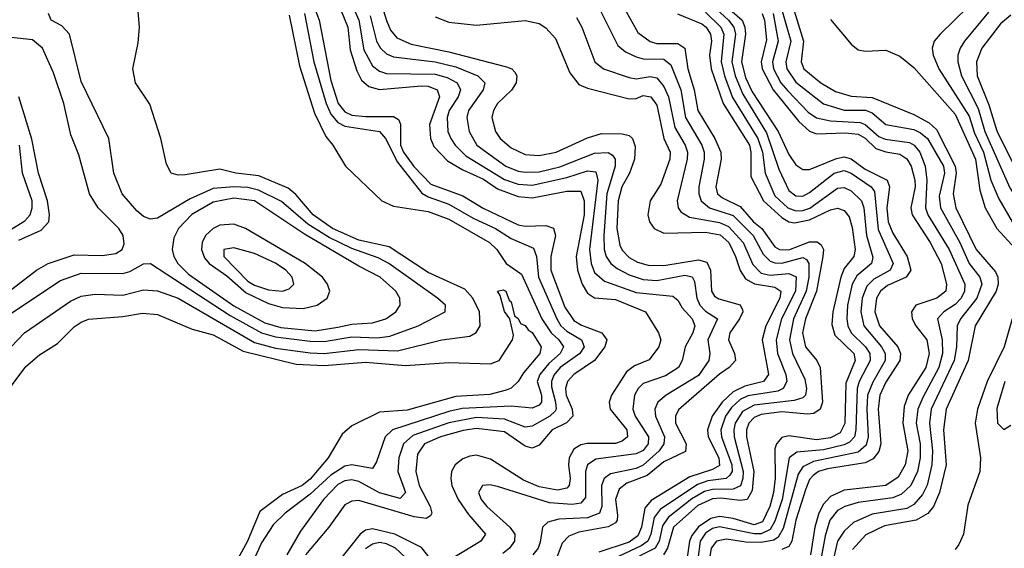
# Model space of a CAD drawing. Header units: inches. Extents: x 884549 to 1028252, y 526810 to 653624.
# Tile 771 of 1056: x 1005513 to 1008351, y 596729 to 598252. Entities that reach past the tile are written whole.
import ezdxf

# ---------------------------------------------------------------- set-up
doc = ezdxf.new("R2010")
doc.units = ezdxf.units.IN
doc.header["$MEASUREMENT"] = 0
doc.layers.add('B0509', color=7, linetype='Continuous')

msp = doc.modelspace()

# ---------------------------------------------------------------- linework, layer by layer
at = {"layer": 'B0509', "color": 5}
for points, elevation in [([(1006532.5, 598370), (1006570, 598249.4), (1006581.8, 598221.8), (1006599.9, 598199.9), (1006640.9, 598180.9), (1006750, 598158.8), (1006916.2, 598116.2), (1006931.5, 598110), (1006940.2, 598100.2), (1006946.3, 598090), (1006944, 598070), (1006930.7, 598049.3), (1006890.1, 598010), (1006878.4, 597990), (1006874.3, 597970), (1006884.3, 597930), (1006898.1, 597910), (1006930, 597882.3), (1006970, 597863.6), (1007010, 597860.3), (1007059.4, 597870), (1007150, 597911.5), (1007190, 597924.4), (1007250, 597923.5), (1007270, 597917.9), (1007279.5, 597910), (1007287, 597887), (1007285.1, 597850), (1007270.5, 597810), (1007249, 597770), (1007238.4, 597730), (1007234.7, 597650), (1007242.6, 597602.6), (1007250, 597587.8), (1007270, 597567.2), (1007293.8, 597553.8), (1007325, 597545), (1007370, 597543.5), (1007470, 597560), (1007493.8, 597553.8), (1007503.9, 597530), (1007507, 597470), (1007515.8, 597455.8), (1007527.9, 597447.9), (1007590.2, 597430.2), (1007596.2, 597416.2), (1007597.5, 597410), (1007588.3, 597390), (1007560.4, 597350), (1007555.9, 597330), (1007573.3, 597290), (1007576, 597270), (1007557.9, 597250), (1007530, 597230.5), (1007412.3, 597127.7), (1007403.5, 597110), (1007403.7, 597090), (1007433.8, 597030), (1007432.3, 597007.7), (1007370, 596978.4), (1007321.4, 596938.6), (1007263, 596917), (1007240.6, 596899.4), (1007230.4, 596870), (1007235.7, 596824.3), (1007235.2, 596810), (1007230, 596802.8), (1007209.2, 596790.8), (1007124.6, 596775.4), (1007095.6, 596764.4), (1007076.3, 596743.7), (1007056.4, 596690)], 2280), ([(1007464.8, 598364.8), (1007595.3, 598250), (1007603.7, 598230), (1007605.5, 598210), (1007593.8, 598130), (1007605.3, 598085.3), (1007624.1, 598044.1), (1007698.9, 597930), (1007730, 597863.8), (1007750, 597834.2), (1007770, 597820.5), (1007790, 597820.4), (1007867.6, 597852.4), (1007890, 597857), (1007910, 597851.2), (1007950, 597820.8), (1008013.3, 597790), (1008020, 597770), (1008012.8, 597710), (1008016.9, 597670), (1008030, 597637), (1008070.9, 597570), (1008081.7, 597530), (1008068.2, 597510), (1008014.2, 597485.8), (1007994.1, 597470), (1007983.1, 597450), (1007978.4, 597410), (1007991.6, 597370), (1008044.2, 597310), (1008052, 597290), (1008050.2, 597270), (1008010, 597207.3), (1007992.7, 597170), (1007987.6, 597130), (1007995, 597030), (1007990, 597007.8), (1007972.9, 596987.1), (1007950, 596975.7), (1007841.5, 596958.5), (1007815.2, 596950), (1007800.6, 596939.4), (1007790, 596927.1), (1007779.1, 596900.9), (1007750.6, 596810), (1007738.9, 596750), (1007730, 596734), (1007710, 596725.8)], 2480), ([(1006446.3, 598350), (1006490.8, 598250), (1006505, 598165), (1006530, 598118.9), (1006550, 598103.2), (1006570, 598097.1), (1006710, 598094.5), (1006745, 598085), (1006773.8, 598070), (1006783.9, 598050), (1006776.7, 598030), (1006750.8, 597990), (1006744.9, 597970), (1006747.4, 597930), (1006755.5, 597910), (1006768.1, 597890), (1006799.3, 597859.3), (1006910, 597791.8), (1006950, 597778), (1006990, 597774.9), (1007090, 597796.8), (1007150, 597816.2), (1007173.3, 597813.3), (1007179.2, 597790), (1007155.4, 597590), (1007159.8, 597550), (1007170, 597523.8), (1007198.3, 597498.3), (1007290, 597466), (1007395.5, 597455.5), (1007410, 597444.2), (1007422.3, 597422.3), (1007451.7, 597390), (1007459.2, 597370), (1007453.4, 597350), (1007430.9, 597310), (1007422.9, 597270), (1007412.4, 597250), (1007374.1, 597225.9), (1007310, 597203.6), (1007295.8, 597190), (1007285.5, 597170), (1007280.2, 597130), (1007287.5, 597110), (1007325.7, 597050), (1007324.1, 597030), (1007310, 597011.2), (1007290, 597001.5), (1007174.1, 596985.9), (1007150.1, 596970), (1007143.8, 596950), (1007144, 596876), (1007130, 596859.1), (1007105, 596855), (1007040.1, 596860.1), (1006890, 596907), (1006868, 596911.9), (1006846.7, 596910), (1006835.7, 596890), (1006842.9, 596870), (1006859.3, 596850), (1006926, 596790), (1006939.7, 596770), (1006939.3, 596750), (1006924.4, 596730), (1006905.3, 596714.7)], 2240), ([(1007219.4, 598350), (1007294.9, 598214.9), (1007330, 598189), (1007350, 598183.7), (1007410, 598183), (1007430.2, 598170.2), (1007438.9, 598110), (1007457.4, 598050), (1007467.4, 597990), (1007516.6, 597910), (1007534.3, 597870), (1007534.8, 597850), (1007519.3, 597770), (1007524.8, 597750), (1007538.5, 597738.5), (1007590, 597714), (1007628.6, 597670), (1007652.7, 597650), (1007690, 597597.8), (1007703.3, 597590), (1007730, 597588.5), (1007790, 597612.2), (1007812, 597612), (1007823.7, 597603.7), (1007829.6, 597590), (1007828.2, 597570), (1007809.6, 597470), (1007777.7, 597390), (1007769.3, 597350), (1007777.7, 597310), (1007810.4, 597270), (1007820.6, 597250), (1007827, 597150), (1007820.2, 597130), (1007802, 597118), (1007784.3, 597115.7), (1007710, 597121.9), (1007650, 597114.6), (1007630, 597106.1), (1007614.5, 597090), (1007607.6, 597070), (1007608, 597050), (1007629.6, 596950), (1007624.6, 596895.5), (1007610, 596870.2), (1007590, 596866.5), (1007533.9, 596873.9), (1007510, 596872.2), (1007467.7, 596852.3), (1007397.6, 596790), (1007380.5, 596730), (1007369.2, 596710.8)], 2380), ([(1008370, 598264.6), (1008340.4, 598239.6), (1008286.9, 598170), (1008271.3, 598130), (1008273, 598090), (1008306.6, 598006.6), (1008330, 597932.1), (1008390, 597810.1), (1008450, 597726.7), (1008470, 597710.7), (1008490, 597708.9), (1008510, 597730.2), (1008540.2, 597799.8), (1008602.3, 597910), (1008649.4, 598010.6), (1008705.7, 598194.3), (1008758.2, 598341.8)], 2680), ([(1005390, 597208), (1005526.5, 597350), (1005659.2, 597440.8), (1005690, 597455.1), (1005730, 597461.5), (1005810, 597458.1), (1005870, 597473.8), (1005910, 597471.3), (1005970, 597449.8), (1006190, 597322.3), (1006250, 597305.7), (1006350, 597292.3), (1006390, 597290.4), (1006490, 597301.9), (1006601.7, 597298.3), (1006730.1, 597330.1), (1006810, 597340.1), (1006829.1, 597350.9), (1006840.4, 597370), (1006838.3, 597410), (1006819.3, 597450), (1006795.6, 597475.6), (1006690, 597523.4), (1006577.9, 597597.9), (1006490, 597616.9), (1006414.7, 597650), (1006358.7, 597690), (1006308.7, 597748.7), (1006286.7, 597766.7), (1006202.1, 597802.1), (1006135.8, 597810), (1006090, 597821.2), (1005990, 597804.5), (1005970, 597803.8), (1005949.8, 597809.8), (1005936, 597836), (1005919.8, 597910), (1005888.1, 598008.1), (1005846.3, 598070), (1005838.4, 598110), (1005854.7, 598185.3), (1005858, 598230), (1005851.1, 598310)], 2140), ([(1006354.2, 598310), (1006375.9, 598250), (1006410, 598076.6), (1006431.3, 598010), (1006450, 597986.8), (1006470, 597977.2), (1006510, 597972.6), (1006590, 597973), (1006604.8, 597964.8), (1006610.5, 597950.5), (1006610.9, 597890), (1006619.3, 597870), (1006648.6, 597828.6), (1006698.3, 597778.3), (1006790, 597744.3), (1006848.5, 597708.5), (1006950, 597661.1), (1006970, 597657.4), (1007030, 597659.2), (1007051.4, 597651.4), (1007057.8, 597630), (1007044, 597570), (1007044.2, 597530), (1007084.2, 597424.2), (1007110, 597385.8), (1007132.2, 597372.2), (1007191.4, 597350), (1007205.3, 597330), (1007199.7, 597310), (1007169.4, 597270), (1007110.5, 597230), (1007091.7, 597210), (1007086.1, 597190), (1007088.6, 597170), (1007105.7, 597130), (1007107.6, 597110), (1007089.4, 597090.6), (1007048.2, 597070), (1007010, 597026), (1006990, 597018), (1006970, 597023.8), (1006910, 597064.3), (1006830, 597074.7), (1006791.3, 597068.7), (1006725.5, 597050), (1006679.5, 597030), (1006659.7, 597000.3), (1006655, 596950), (1006664.7, 596910), (1006696.2, 596850), (1006700.4, 596830), (1006697.1, 596822.9), (1006684.5, 596815.5), (1006650, 596820.3), (1006490, 596867.2), (1006470, 596865.4), (1006450, 596854.8), (1006403.5, 596790), (1006336.8, 596710)], 2180), ([(1006418, 598330), (1006458.7, 598230), (1006465.4, 598165.4), (1006484.3, 598104.3), (1006498.1, 598078.1), (1006519.7, 598059.7), (1006550, 598051), (1006670, 598061), (1006690, 598059.9), (1006716.4, 598050), (1006722.8, 598030), (1006694.4, 597950), (1006696.9, 597910), (1006706.6, 597886.6), (1006745.7, 597845.7), (1006790, 597819.6), (1006850, 597792.5), (1006890, 597765.1), (1006950, 597742.7), (1006990, 597738.9), (1007090, 597758.2), (1007130, 597757.8), (1007140.4, 597730), (1007140.3, 597690), (1007117.1, 597570), (1007121.3, 597530), (1007134.6, 597490), (1007150, 597464.3), (1007170, 597450.9), (1007230, 597446.1), (1007316.8, 597410), (1007354.3, 597350), (1007361.1, 597330), (1007355.7, 597310), (1007327.6, 597272.4), (1007285.6, 597254.4), (1007262.1, 597237.9), (1007218.5, 597170), (1007212.3, 597150), (1007214.8, 597130), (1007262.8, 597070), (1007265.3, 597050), (1007250, 597037.8), (1007230, 597031.1), (1007148.8, 597031.2), (1007130, 597027.2), (1007110, 597014.5), (1007096.8, 596990), (1007094.6, 596970), (1007099.7, 596930), (1007096.6, 596910), (1007090, 596902.6), (1007063.1, 596896.9), (1007010, 596906.7), (1006965.6, 596925.6), (1006870, 596986.4), (1006830, 596997.1), (1006810, 596994.6), (1006790, 596986.7), (1006768.3, 596970), (1006757.2, 596950), (1006755.5, 596930), (1006758.9, 596910), (1006776.8, 596870), (1006806.4, 596826.4), (1006855.2, 596770), (1006842.5, 596750), (1006730, 596681.9)], 2220), ([(1007170.5, 598310.5), (1007237.3, 598177.3), (1007259.6, 598159.6), (1007290, 598144.4), (1007310, 598138.9), (1007370, 598138.3), (1007390, 598122), (1007419.2, 598050), (1007432.2, 597970), (1007479.7, 597890), (1007486.1, 597870), (1007486.3, 597850), (1007470.8, 597770), (1007470.6, 597750), (1007477.5, 597730), (1007501.7, 597710), (1007570, 597688), (1007627.3, 597630), (1007656.5, 597576.5), (1007676.4, 597556.4), (1007690, 597551.1), (1007710, 597550.9), (1007770, 597566.4), (1007781.1, 597561.1), (1007787.9, 597550), (1007787.5, 597510), (1007780.5, 597470), (1007743.5, 597390), (1007732, 597330), (1007740.4, 597290), (1007776.5, 597216.5), (1007781.2, 597190), (1007778.1, 597170), (1007770, 597162.3), (1007745.5, 597154.5), (1007630, 597142), (1007596.6, 597123.4), (1007575, 597090), (1007571.1, 597070), (1007572.3, 597050), (1007598.1, 596950), (1007597.5, 596930), (1007590.7, 596909.3), (1007570, 596899.7), (1007510, 596898.6), (1007487.3, 596892.7), (1007450, 596871.3), (1007381.8, 596818.2), (1007366, 596794), (1007356.5, 596750), (1007345, 596730), (1007255.6, 596684.4)], 2360), ([(1008288, 598330), (1008166.2, 598210), (1008149.5, 598190), (1008142.9, 598170), (1008146.3, 598150), (1008163, 598110), (1008250, 597974.4), (1008265.4, 597925.4), (1008291.4, 597870), (1008312.4, 597790), (1008335.8, 597735.8), (1008374.4, 597670)], 2640), ([(1007510, 598293), (1007556.6, 598250), (1007571.8, 598230), (1007576.4, 598210), (1007566, 598130), (1007575.2, 598090), (1007597.3, 598037.3), (1007666, 597926), (1007700.8, 597820.8), (1007730, 597759.5), (1007750, 597744), (1007770, 597743.6), (1007790, 597754.1), (1007860.4, 597810), (1007890, 597817.8), (1007910, 597809.4), (1007967.9, 597770), (1007977, 597757), (1007987.3, 597647.3), (1008031.1, 597550), (1008022.3, 597530), (1007975.5, 597504.5), (1007955.4, 597484.6), (1007941.6, 597450), (1007938, 597410), (1007946.4, 597370), (1007996.8, 597310), (1008007.4, 597290), (1008007.9, 597270), (1007971.8, 597208.2), (1007957.3, 597170), (1007954.6, 597130), (1007958.8, 597050), (1007953.4, 597026.6), (1007930, 597006.3), (1007800.8, 596979.2), (1007770, 596964.1), (1007757, 596943), (1007713.9, 596786.1), (1007699, 596761), (1007687.1, 596752.9), (1007650, 596745.7), (1007606.6, 596746.6), (1007550, 596755.1), (1007522, 596750), (1007506.2, 596730), (1007498.1, 596681.9)], 2460), ([(1007706.7, 598290), (1007735.4, 598190), (1007721.2, 598130), (1007724.5, 598110), (1007750, 598071.7), (1007830, 598009.1), (1007890, 597991.5), (1007951.4, 597991.4), (1007970, 597983.3), (1008010, 597949.8), (1008090, 597935.8), (1008110, 597926.4), (1008130, 597909.7), (1008175.8, 597830), (1008178.7, 597810), (1008163.7, 597743.7), (1008167.2, 597710), (1008222.8, 597610), (1008249.8, 597550), (1008281.1, 597510), (1008286.3, 597490), (1008272, 597450), (1008225, 597390), (1008215.6, 597370), (1008213.4, 597310), (1008206.3, 597270), (1008140.7, 597130), (1008135.3, 597090), (1008144.1, 597010), (1008142.3, 596970), (1008129.2, 596910.8), (1008115.8, 596884.2), (1008090, 596855.8), (1008070, 596843.9), (1007970, 596827.1), (1007916.4, 596803.6), (1007890, 596779), (1007870.3, 596750), (1007852.2, 596670)], 2560), ([(1007741.4, 598290), (1007772.8, 598190), (1007766, 598130), (1007773.8, 598110), (1007822.2, 598070), (1007864.6, 598044.6), (1007910, 598031.9), (1007970, 598027.5), (1008090, 597978.3), (1008135, 597955), (1008156, 597936), (1008209.7, 597830), (1008212.8, 597810), (1008204.2, 597750), (1008212, 597710), (1008270, 597590.1), (1008325.6, 597525.6), (1008332.7, 597510), (1008333.5, 597490), (1008327.7, 597470), (1008267.6, 597370), (1008246.7, 597270), (1008183.6, 597130), (1008175.9, 597070), (1008184, 596970), (1008164.1, 596890), (1008147.5, 596850), (1008130.8, 596829.2), (1008097.3, 596810), (1008006.2, 596793.8), (1007952.4, 596767.6), (1007913.8, 596726.2)], 2580), ([(1005490, 597407.8), (1005630, 597501), (1005690, 597522.2), (1005810, 597521.1), (1005830, 597526.8), (1005870, 597548.4), (1005890, 597549.2), (1006119.7, 597399.7), (1006209.5, 597349.5), (1006250, 597338), (1006350, 597325.7), (1006390, 597324.7), (1006470, 597338.4), (1006544.1, 597335.9), (1006579.6, 597340.4), (1006661.7, 597370), (1006739.2, 597410), (1006739.8, 597430), (1006716.8, 597450), (1006576.6, 597550), (1006545.9, 597565.9), (1006470, 597592.3), (1006404.5, 597624.5), (1006343.1, 597663.1), (1006267.8, 597727.8), (1006201.1, 597761.1), (1006170, 597768.1), (1006129.8, 597770.2), (1006070, 597765.3), (1006004.5, 597735.5), (1005910, 597680.2), (1005890, 597677.3), (1005870, 597684.9), (1005850, 597700.8), (1005808.2, 597750), (1005784.3, 597810), (1005769.2, 597910), (1005690, 598074.2), (1005655.9, 598210), (1005634, 598234), (1005603.5, 598250), (1005595.6, 598270)], 2160), ([(1006290, 598264.4), (1006319, 598119), (1006362.8, 597982.8), (1006395, 597915), (1006415.3, 597890), (1006451.6, 597830), (1006556.8, 597730), (1006590, 597714.4), (1006690, 597699.8), (1006750, 597677.6), (1006866.7, 597610), (1006888.3, 597590), (1006915.6, 597550), (1006959, 597519), (1007018.4, 597390), (1007044.9, 597350), (1007067, 597330), (1007080.7, 597310), (1007070.8, 597290), (1007038.2, 597261.8), (1007012.7, 597230), (1007004.7, 597210), (1007016.6, 597170), (1007017, 597150), (1007010, 597141.5), (1006990, 597132.9), (1006930, 597138.8), (1006788, 597132), (1006750, 597123.7), (1006587.2, 597070), (1006566.2, 597050), (1006541.5, 596978.5), (1006530, 596959.2), (1006470, 596969.7), (1006450, 596965.6), (1006410, 596940.3), (1006350, 596884.7), (1006277.9, 596830), (1006243.1, 596796.9), (1006210, 596744.8), (1006174, 596666)], 2140), ([(1006334.1, 598270), (1006360.6, 598130), (1006395.9, 598010), (1006410, 597979.8), (1006430, 597955.3), (1006450, 597944.8), (1006550, 597929.3), (1006567.3, 597910), (1006601.8, 597841.8), (1006672.1, 597752.1), (1006690, 597741.4), (1006750, 597720.6), (1006820.1, 597680.1), (1006884.7, 597650), (1006930, 597621.4), (1006994, 597594), (1007003, 597570), (1007008.4, 597510), (1007060.9, 597390), (1007073.2, 597370), (1007090, 597354.5), (1007132.5, 597330), (1007140.1, 597310), (1007127.9, 597290), (1007070.6, 597250), (1007052.4, 597227.6), (1007045.8, 597210), (1007045.8, 597194.2), (1007057.7, 597150), (1007059.6, 597130), (1007056, 597124), (1007040.9, 597110), (1006990, 597080.6), (1006970, 597078.2), (1006910, 597100.9), (1006830, 597105.6), (1006750, 597090.6), (1006645.7, 597054.3), (1006619.3, 597030), (1006605.4, 596990), (1006603.1, 596950), (1006624.9, 596890), (1006610, 596873.1), (1006550, 596889.4), (1006490, 596921.6), (1006470, 596926.9), (1006450, 596923.7), (1006430, 596913), (1006388.6, 596870), (1006321.8, 596778.2), (1006282.5, 596710)], 2160), ([(1006523.3, 598263.3), (1006541.6, 598190), (1006552.5, 598170), (1006570, 598153.3), (1006590, 598144.4), (1006710, 598130.4), (1006770, 598116.5), (1006833.6, 598090), (1006853.6, 598070), (1006849.1, 598050), (1006806.2, 597990), (1006801.9, 597970), (1006808.2, 597930), (1006830.4, 597890), (1006914.3, 597830), (1006950, 597815.3), (1006970, 597812.2), (1007010, 597813.9), (1007070, 597827.9), (1007170, 597867.2), (1007209.7, 597869.7), (1007221.7, 597861.7), (1007229.7, 597849.7), (1007229.3, 597830), (1007205.1, 597750), (1007196.4, 597630), (1007198.1, 597590), (1007203.9, 597570), (1007217.1, 597550), (1007234.9, 597534.9), (1007270, 597516.7), (1007310, 597503.7), (1007350, 597500.5), (1007430, 597515.8), (1007451.4, 597511.4), (1007458, 597498), (1007465.2, 597450), (1007473.1, 597430), (1007490, 597412.4), (1007524.8, 597390), (1007496.1, 597330), (1007502.4, 597290), (1007499.7, 597270), (1007470, 597227), (1007376.3, 597170), (1007352.2, 597150), (1007344.1, 597130), (1007345.3, 597110), (1007371.5, 597050), (1007370.1, 597030), (1007356.6, 597010), (1007310, 596968.8), (1007290, 596959.4), (1007216.3, 596943.7), (1007198.1, 596930), (1007190, 596910), (1007191.2, 596850), (1007184.1, 596830), (1007150, 596816.9), (1007067.1, 596812.9), (1007035.1, 596804.9), (1007019.8, 596790), (1007013.4, 596746.6), (1007007.4, 596730), (1006991.8, 596710)], 2260), ([(1006710, 598260.5), (1006750, 598244.3), (1006830, 598236.3), (1006970, 598249.7), (1007010, 598240.5), (1007030, 598228.4), (1007057.3, 598197.3), (1007098.6, 598098.6), (1007124.9, 598064.9), (1007150, 598054.5), (1007270, 598023.6), (1007290, 598024.8), (1007310, 598033.3), (1007331.8, 598030), (1007350, 598005.9), (1007370, 597910), (1007388, 597870), (1007386.7, 597850), (1007361.5, 597778.5), (1007330, 597729.8), (1007323.3, 597690), (1007328, 597670), (1007342, 597650), (1007370, 597636.6), (1007490, 597639.8), (1007532.5, 597632.5), (1007556.9, 597610), (1007576.8, 597570), (1007589.5, 597529.5), (1007605.3, 597505.2), (1007631.1, 597491.1), (1007690, 597481.2), (1007707, 597470), (1007704.3, 597450), (1007663.9, 597370), (1007653.5, 597330), (1007671.3, 597230), (1007656.8, 597210), (1007603.6, 597196.4), (1007570, 597179.6), (1007538.2, 597150), (1007509, 597110), (1007495.5, 597070), (1007497.7, 597050), (1007528.3, 596990), (1007530, 596968.1), (1007510, 596956.4), (1007444.6, 596935.4), (1007333.5, 596866.5), (1007315, 596845), (1007305.8, 596790), (1007295.1, 596764.9), (1007270, 596747), (1007182.3, 596717.7)], 2320), ([(1007117.7, 598257.7), (1007133.3, 598230), (1007171.1, 598130), (1007196, 598110), (1007270, 598085.5), (1007290, 598081.5), (1007330, 598088), (1007350, 598084.4), (1007370, 598059.4), (1007382.7, 598030), (1007401, 597941), (1007430.8, 597890), (1007437.7, 597870), (1007436.7, 597850), (1007408.3, 597730), (1007411, 597710), (1007418.7, 597698.7), (1007443.5, 597683.5), (1007530, 597667.8), (1007556.3, 597656.3), (1007598.4, 597610), (1007626.3, 597546.3), (1007650, 597522.2), (1007676.2, 597516.2), (1007730, 597521.1), (1007751.1, 597511.1), (1007749, 597470), (1007709.3, 597390), (1007693.5, 597330), (1007697.9, 597290), (1007721.1, 597230), (1007724.3, 597210), (1007714.1, 597190), (1007698, 597182), (1007611.9, 597168.1), (1007590, 597158), (1007564.9, 597135.1), (1007547.1, 597110), (1007534.5, 597070), (1007536.2, 597050), (1007566.2, 596970), (1007566.3, 596950), (1007560.2, 596939.8), (1007549.7, 596930.3), (1007496.3, 596923.6), (1007466.6, 596913.4), (1007358.7, 596841.3), (1007342, 596818), (1007332.5, 596770), (1007323.3, 596750), (1007304, 596736), (1007208.6, 596691.4)], 2340), ([(1007409, 598269), (1007479.5, 598239.5), (1007491.6, 598230), (1007503.9, 598210), (1007506.8, 598190), (1007501.5, 598150), (1007506.6, 598110), (1007540.4, 598010), (1007616.9, 597890), (1007620.9, 597870), (1007620.3, 597800.3), (1007656.7, 597730), (1007710, 597682.3), (1007730, 597669.8), (1007746.5, 597666.5), (1007790, 597674.9), (1007850, 597704.5), (1007870, 597708.9), (1007890, 597702.7), (1007904, 597684), (1007913, 597653), (1007921.5, 597590), (1007917.2, 597570), (1007890, 597534.8), (1007879.7, 597510), (1007856.7, 597410), (1007853.7, 597373.7), (1007863, 597343), (1007917.1, 597290), (1007921.2, 597270), (1007894.9, 597205.1), (1007891.3, 597088.7), (1007877.7, 597062.3), (1007850, 597047.2), (1007810, 597041.3), (1007730, 597053), (1007710, 597048.2), (1007694.1, 597030), (1007690, 597016.1), (1007690.5, 596930), (1007686.2, 596890), (1007675.2, 596850), (1007654.5, 596805.5), (1007630, 596796.4), (1007570, 596815), (1007530, 596821.3), (1007505, 596815), (1007470, 596791.4), (1007450, 596765.9), (1007443.6, 596750), (1007437.1, 596703)], 2420), ([(1007490, 598273.4), (1007534.4, 598230), (1007542.5, 598210), (1007535, 598130), (1007544.2, 598090), (1007567.9, 598027.9), (1007641.1, 597910), (1007653.7, 597870), (1007661.4, 597810), (1007690, 597744.6), (1007727.2, 597710), (1007750, 597701.2), (1007770, 597702.2), (1007790.6, 597709.4), (1007870, 597766.7), (1007890, 597768.5), (1007910, 597758.4), (1007939.9, 597730), (1007945.9, 597710), (1007953.8, 597630), (1007972.5, 597567.5), (1007968.4, 597550), (1007926.2, 597513.8), (1007913.1, 597490), (1007899.4, 597430), (1007897, 597390), (1007900, 597370), (1007909.6, 597350), (1007950.7, 597310), (1007963.7, 597290), (1007964.9, 597270), (1007932.8, 597210), (1007926.8, 597190), (1007923.4, 597070), (1007919.1, 597050), (1007905.1, 597034.9), (1007890, 597027.1), (1007830, 597013.3), (1007753.5, 597006.5), (1007731.4, 596990), (1007710.6, 596870), (1007690, 596807.5), (1007676.3, 596783.7), (1007650, 596770.9), (1007630, 596770.8), (1007530, 596791.3), (1007510, 596786.5), (1007490, 596773), (1007474.6, 596750), (1007466.4, 596690)], 2440), ([(1007653.5, 598270), (1007660, 598250), (1007665.8, 598194.2), (1007650.2, 598130), (1007653, 598110), (1007684.9, 598050), (1007759, 597959), (1007790, 597930.8), (1007810, 597923), (1007893.9, 597926.1), (1007930, 597922.4), (1007950, 597910.8), (1007981, 597881), (1008010, 597870.9), (1008050, 597864.6), (1008070.7, 597850.7), (1008082.6, 597830), (1008093.1, 597790), (1008094, 597770), (1008082.1, 597710), (1008085.8, 597690), (1008137.5, 597610), (1008168.9, 597550), (1008185, 597490), (1008182.5, 597470), (1008156.4, 597450), (1008095.9, 597430), (1008083.6, 597410), (1008085.5, 597390), (1008096.2, 597370), (1008128.1, 597330), (1008135.1, 597290), (1008124.8, 597250), (1008073.9, 597170), (1008062.7, 597137.3), (1008058.8, 597090), (1008072.9, 597010), (1008065.9, 596970), (1008045.7, 596934.3), (1008009.9, 596910.1), (1007890, 596896.7), (1007850, 596878.2), (1007830, 596856), (1007816.9, 596830), (1007805.4, 596790), (1007793, 596710)], 2520), ([(1007685, 598270), (1007699.6, 598190), (1007683.3, 598130), (1007686.1, 598110), (1007707.4, 598070), (1007726.8, 598046.8), (1007785.9, 597985.9), (1007810, 597969.6), (1007850, 597960.1), (1007935.6, 597955.6), (1007950.3, 597950.3), (1007990, 597915.7), (1008007.9, 597907.9), (1008078.1, 597898.1), (1008091.8, 597890), (1008107.9, 597870), (1008122.7, 597830), (1008128.3, 597790), (1008123.7, 597710), (1008131.2, 597690), (1008192.2, 597590), (1008237.3, 597490), (1008237, 597470), (1008227, 597450), (1008210, 597431.9), (1008177.1, 597410), (1008158.8, 597390), (1008172.1, 597330), (1008173.6, 597290), (1008162.9, 597250), (1008116.1, 597163.9), (1008102.4, 597130), (1008097.4, 597090), (1008108.3, 597030), (1008108.6, 596990), (1008100.9, 596950), (1008081.7, 596910), (1008054.6, 596885.4), (1008030, 596874.6), (1007930, 596860.9), (1007891.6, 596850), (1007870, 596838.1), (1007848.5, 596810), (1007834.7, 596765.3), (1007822.8, 596697.2)], 2540), ([(1007850, 598252.7), (1007910, 598180.9), (1007930, 598165.4), (1007950, 598161.1), (1008010, 598164.2), (1008050, 598146.8), (1008090, 598114.3), (1008210, 597980.1), (1008267.9, 597850), (1008280.5, 597760.5), (1008296.2, 597710), (1008330.1, 597650), (1008403.9, 597570)], 2620), ([(1008306.1, 598273.9), (1008236.1, 598190), (1008223.6, 598170), (1008217.8, 598150), (1008217, 598130), (1008227.7, 598090), (1008275.8, 597995.8), (1008295.5, 597930), (1008367.1, 597767.1), (1008430, 597668.2), (1008490, 597610.6), (1008510, 597606.3), (1008530, 597626.8), (1008568.3, 597711.7), (1008590.8, 597749.2), (1008617.7, 597782.3), (1008671.3, 597830), (1008688.7, 597851.3), (1008696.4, 597870), (1008705.9, 597950), (1008742.8, 598110), (1008762.5, 598157.5), (1008810, 598237.6), (1008827.4, 598252.6)], 2660), ([(1005456.2, 597450), (1005560.7, 597530), (1005594.7, 597550), (1005670, 597574.7), (1005750, 597572.8), (1005790, 597578.2), (1005808.2, 597590), (1005814, 597606), (1005811.1, 597630), (1005798.5, 597650), (1005739.2, 597710), (1005714.2, 597750), (1005682.7, 597862.7), (1005660.5, 597920.5), (1005639.9, 598010), (1005610, 598098.4), (1005578.2, 598170), (1005550, 598194.2), (1005470, 598202.2)], 2180), ([(1005510, 597616.5), (1005574.9, 597645.1), (1005596.8, 597670), (1005599, 597690), (1005592.6, 597730), (1005566.7, 597810), (1005547.4, 597907.4), (1005510.2, 598030)], 2220), ([(1005470, 597637.2), (1005527.3, 597672.7), (1005542.7, 597690), (1005548.8, 597710), (1005548.6, 597730), (1005520.7, 597810), (1005512.2, 597890)], 2240), ([(1005469.2, 597170.8), (1005530, 597252.8), (1005570, 597286.7), (1005621.3, 597318.7), (1005670, 597367.3), (1005690, 597380.9), (1005711.2, 597388.8), (1005810, 597396.6), (1005866.9, 597406.9), (1005910, 597402.7), (1006010, 597360.1), (1006070, 597344.3), (1006157, 597297), (1006310, 597259.6), (1006390, 597255.9), (1006510, 597265.1), (1006624.6, 597255.4), (1006750, 597264.3), (1006870, 597260.7), (1006895.1, 597270), (1006933.3, 597330), (1006936.6, 597343.4), (1006925.6, 597390), (1006910, 597411.3), (1006897.5, 597457.5), (1006889.8, 597470), (1006906.4, 597473.6), (1006914.4, 597470), (1006924.2, 597444.2), (1006930, 597439.5), (1006938.8, 597398.8), (1006950, 597391.4), (1006956.9, 597376.9), (1006970, 597370.8), (1006978.3, 597358.3), (1006990, 597351.1), (1007016.2, 597310), (1007012.3, 597290), (1006965.1, 597234.9), (1006949.6, 597210), (1006930, 597190.9), (1006915.5, 597184.5), (1006867.9, 597172.1), (1006770, 597166.5), (1006630, 597126.8), (1006550, 597121), (1006470, 597082.3), (1006442.1, 597057.9), (1006402.4, 596990), (1006350, 596928.8), (1006326.9, 596910), (1006270, 596884.5), (1006204.7, 596835.3), (1006169, 596750), (1006130, 596678.2)], 2120), ([(1008374.2, 597390), (1008350.9, 597309.1), (1008302.1, 597210), (1008274.2, 597130), (1008267.4, 597090), (1008282.9, 596990), (1008280.9, 596950), (1008246.3, 596853.7), (1008233.3, 596770), (1008220, 596740), (1008210, 596726.1)], 2620), ([(1008352.6, 597210), (1008330, 597131.8), (1008331.4, 597090), (1008350, 597071.4), (1008370, 597083.8)], 2640), ([(1006710, 596681.6), (1006671.1, 596731.1), (1006594.5, 596770), (1006530, 596785.7), (1006510, 596781.5), (1006493.8, 596770), (1006430.8, 596690)], 2220), ([(1006638.7, 596690), (1006596, 596730), (1006570, 596742.3), (1006550, 596745.8), (1006530, 596741.5), (1006510, 596727.3)], 2240)]:
    msp.add_lwpolyline(points, dxfattribs=dict(at, elevation=elevation))
for points, elevation in [([(1006130, 597737.4), (1006070, 597726.1), (1006009, 597691), (1005970.3, 597650), (1005956.7, 597623.3), (1005952.4, 597590), (1005957, 597570), (1005968.3, 597550), (1005999.3, 597519.3), (1006130, 597427.8), (1006219.1, 597379.1), (1006265.6, 597365.6), (1006364.6, 597355.4), (1006430, 597366.1), (1006470, 597374.5), (1006530, 597378.6), (1006567.8, 597390), (1006596.9, 597410), (1006609.4, 597430), (1006608.5, 597450), (1006597.1, 597470), (1006551.7, 597510), (1006490, 597541.6), (1006334.2, 597634.2), (1006189.7, 597729.7)], 2180), ([(1006130, 597662.9), (1006090, 597659.7), (1006070, 597650.6), (1006048, 597630), (1006038.6, 597610), (1006036.4, 597590), (1006045.7, 597565.7), (1006058.5, 597550), (1006110, 597514.1), (1006165.5, 597465.5), (1006230, 597434.3), (1006270, 597423.1), (1006330, 597419.5), (1006370, 597429.5), (1006398.8, 597450), (1006406.5, 597470), (1006400.3, 597490), (1006386, 597510), (1006335.6, 597550), (1006163.8, 597650)], 2220), ([(1006130, 597594.7), (1006101.3, 597590), (1006101.6, 597570), (1006170, 597498.8), (1006190, 597486.8), (1006230, 597473.7), (1006270, 597469.5), (1006290, 597476.8), (1006303.2, 597490), (1006298.4, 597510), (1006279.9, 597530), (1006250, 597550.7), (1006190, 597578.1)], 2240)]:
    msp.add_lwpolyline(points, close=True, dxfattribs=dict(at, elevation=elevation))

doc.saveas('drawing.dxf')
